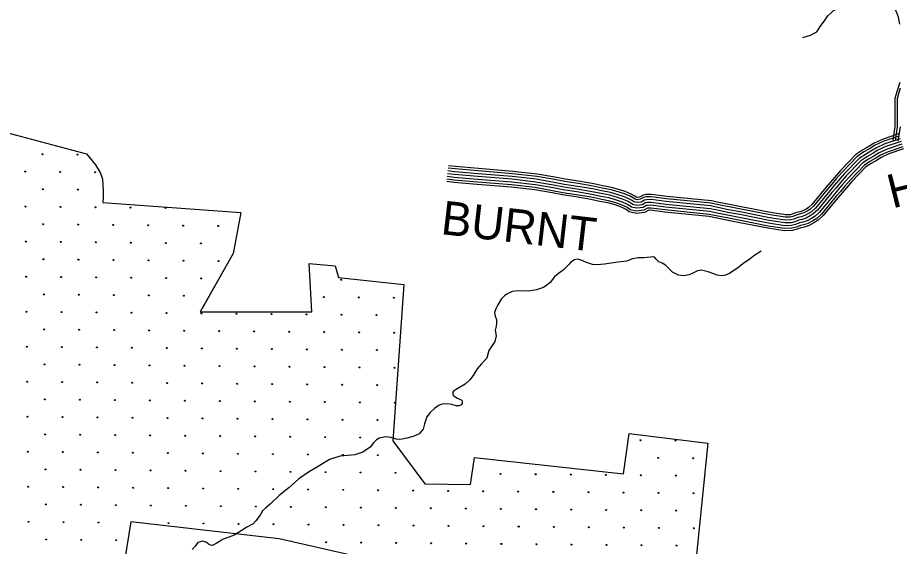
# Model space of a CAD drawing. Extents: x 1788175 to 1969470, y 584502 to 738744.
# Drawn here: x 1882620 to 1892305, y 634958 to 640764 of the extents above; entities that cross this region are included whole.
import ezdxf

# ---------------------------------------------------------------- set-up
doc = ezdxf.new("R2010")
doc.units = 0
for name, color, linetype in [('DESIGN - EROSION CONTROL - Devices', 7, 'Continuous'), ('DESIGN - ROW - Right-of-Way and Easement Labels', 7, 'Continuous'), ('DESIGN - SCRATCH - User 1', 7, 'Continuous'), ('DESIGN - TRANSPORTATION - Text', 7, 'Continuous'), ('SURVEY - DRAINAGE - Bridges', 7, 'Continuous'), ('SURVEY - TRANSPORTATION - Roads', 7, 'Continuous')]:
    doc.layers.add(name, color=color, linetype=linetype)

msp = doc.modelspace()

# ---------------------------------------------------------------- linework, layer by layer
at = {"layer": 'DESIGN - EROSION CONTROL - Devices'}
msp.add_lwpolyline([(1884928.2, 637534.4), (1884934.3, 637534.6)], dxfattribs=at)
for centre in [(1882892.4, 639263.9), (1883277, 639260.1), (1882702, 639073.5), (1883086.6, 639069.7), (1883471.1, 639066), (1882896.1, 638879.3), (1883280.7, 638875.6), (1882705.7, 638688.9), (1883090.3, 638685.2), (1883474.8, 638681.4), (1883859.4, 638677.7), (1884243.9, 638674), (1882899.9, 638494.8), (1883284.4, 638491), (1883669, 638487.3), (1884053.5, 638483.6), (1884438.1, 638479.8), (1884822.6, 638476.1), (1882709.5, 638304.4), (1883094, 638300.6), (1883478.6, 638296.9), (1883863.1, 638293.2), (1884247.7, 638289.4), (1884632.2, 638285.7), (1882903.6, 638110.2), (1883288.2, 638106.5), (1883672.7, 638102.7), (1884057.3, 638099), (1884441.8, 638095.3), (1884826.4, 638091.5), (1882713.2, 637919.8), (1883097.8, 637916.1), (1883482.3, 637912.3), (1883866.9, 637908.6), (1884251.4, 637904.9), (1884636, 637901.1), (1886174.2, 637886.2), (1882907.3, 637725.7), (1883291.9, 637721.9), (1883676.5, 637718.2), (1884061, 637714.5), (1884445.6, 637710.7), (1885983.8, 637695.8), (1886368.3, 637692.1), (1886752.9, 637688.3), (1882716.9, 637535.2), (1883101.5, 637531.5), (1883486, 637527.8), (1883870.6, 637524), (1884255.1, 637520.3), (1884639.7, 637516.6), (1885024.3, 637512.8), (1885408.8, 637509.1), (1885793.4, 637505.4), (1886177.9, 637501.6), (1886562.5, 637497.9), (1882911.1, 637341.1), (1883295.6, 637337.4), (1883680.2, 637333.6), (1884064.7, 637329.9), (1884449.3, 637326.2), (1884833.8, 637322.4), (1885218.4, 637318.7), (1885603, 637315), (1885987.5, 637311.2), (1886372.1, 637307.5), (1886756.6, 637303.8), (1882720.7, 637150.7), (1883105.2, 637147), (1883489.8, 637143.2), (1883874.3, 637139.5), (1884258.9, 637135.8), (1884643.4, 637132), (1885028, 637128.3), (1885412.5, 637124.6), (1885797.1, 637120.8), (1886181.6, 637117.1), (1886566.2, 637113.4), (1882914.8, 636956.6), (1883299.4, 636952.8), (1883683.9, 636949.1), (1884068.5, 636945.4), (1884453, 636941.6), (1884837.6, 636937.9), (1885222.1, 636934.2), (1885606.7, 636930.4), (1885991.2, 636926.7), (1886375.8, 636923), (1886760.3, 636919.2), (1882724.4, 636766.1), (1883109, 636762.4), (1883493.5, 636758.7), (1883878.1, 636754.9), (1884262.6, 636751.2), (1884647.2, 636747.5), (1885031.7, 636743.7), (1885416.3, 636740), (1885800.8, 636736.3), (1886185.4, 636732.5), (1886569.9, 636728.8), (1882918.5, 636572), (1883303.1, 636568.3), (1883687.7, 636564.5), (1884072.2, 636560.8), (1884456.8, 636557.1), (1884841.3, 636553.3), (1885225.9, 636549.6), (1885610.4, 636545.9), (1885995, 636542.1), (1886379.5, 636538.4), (1886764.1, 636534.7), (1882728.1, 636381.6), (1883112.7, 636377.9), (1883497.2, 636374.1), (1883881.8, 636370.4), (1884266.3, 636366.7), (1884650.9, 636362.9), (1885035.5, 636359.2), (1885420, 636355.5), (1885804.6, 636351.7), (1886189.1, 636348), (1886573.7, 636344.3), (1882922.3, 636187.4), (1883306.8, 636183.7), (1883691.4, 636180), (1884075.9, 636176.2), (1884460.5, 636172.5), (1884845, 636168.8), (1885229.6, 636165), (1885614.2, 636161.3), (1885998.7, 636157.6), (1886383.3, 636153.8), (1889459.7, 636124), (1889844.2, 636120.2), (1882731.9, 635997), (1883116.4, 635993.3), (1883501, 635989.6), (1883885.5, 635985.8), (1884270.1, 635982.1), (1884654.6, 635978.4), (1885039.2, 635974.6), (1885423.7, 635970.9), (1885808.3, 635967.2), (1886192.8, 635963.4), (1886577.4, 635959.7), (1889653.8, 635929.8), (1890038.4, 635926.1), (1882926, 635802.9), (1883310.6, 635799.2), (1883695.1, 635795.4), (1884079.7, 635791.7), (1884464.2, 635788), (1884848.8, 635784.2), (1885233.3, 635780.5), (1885617.9, 635776.8), (1886002.4, 635773), (1886387, 635769.3), (1886771.5, 635765.6), (1887925.2, 635754.4), (1888309.8, 635750.6), (1888694.3, 635746.9), (1889078.9, 635743.2), (1889463.4, 635739.4), (1889848, 635735.7), (1882735.6, 635612.5), (1883120.2, 635608.8), (1883504.7, 635605), (1883889.3, 635601.3), (1884273.8, 635597.6), (1884658.4, 635593.8), (1885042.9, 635590.1), (1885427.5, 635586.4), (1885812, 635582.6), (1886196.6, 635578.9), (1886581.1, 635575.1), (1886965.7, 635571.4), (1887350.2, 635567.7), (1887734.8, 635563.9), (1888119.3, 635560.2), (1888503.9, 635556.5), (1888888.5, 635552.7), (1889273, 635549), (1889657.6, 635545.3), (1890042.1, 635541.5), (1882929.7, 635418.3), (1883314.3, 635414.6), (1883698.9, 635410.9), (1884083.4, 635407.1), (1884468, 635403.4), (1884852.5, 635399.7), (1885237.1, 635395.9), (1885621.6, 635392.2), (1886006.2, 635388.5), (1886390.7, 635384.7), (1886775.3, 635381), (1887159.8, 635377.3), (1887544.4, 635373.5), (1887928.9, 635369.8), (1888313.5, 635366.1), (1888698, 635362.3), (1889082.6, 635358.6), (1889467.1, 635354.9), (1889851.7, 635351.1), (1882739.3, 635227.9), (1883123.9, 635224.2), (1883508.4, 635220.5), (1884277.6, 635213), (1884662.1, 635209.3), (1885046.7, 635205.5), (1885431.2, 635201.8), (1885815.8, 635198.1), (1886200.3, 635194.3), (1886584.9, 635190.6), (1886969.4, 635186.9), (1887354, 635183.1), (1887738.5, 635179.4), (1888123.1, 635175.7), (1888507.6, 635171.9), (1888892.2, 635168.2), (1889276.7, 635164.5), (1889661.3, 635160.7), (1890045.8, 635157), (1882933.5, 635033.8), (1883318, 635030.1), (1883702.6, 635026.3), (1886009.9, 635003.9), (1886394.5, 635000.2), (1886779, 634996.5), (1887163.6, 634992.7), (1887548.1, 634989), (1887932.7, 634985.3), (1888317.2, 634981.5), (1888701.8, 634977.8), (1889086.3, 634974.1), (1889470.9, 634970.3), (1889855.4, 634966.6)]:
    msp.add_circle(centre, 5.28, dxfattribs=at)
msp.add_arc((1885625.4, 635007.7), 5.28, 40.22639, 113.86593, dxfattribs=at)
at = {"layer": 'DESIGN - SCRATCH - User 1'}
for points in [[(1881632.5, 640734.5), (1881503.9, 639574.5), (1881820, 639565), (1881836.2, 639679.1), (1883376.4, 639267.9), (1883474.2, 639147.8), (1883526.1, 639063.7), (1883540, 639023.7), (1883550.7, 638988.6), (1883559.8, 638865.6), (1883559.7, 638795.5), (1883555.6, 638735.5), (1885072.3, 638624.4), (1884985.8, 638174.3), (1884625.1, 637535.3)], [(1884625.1, 637535.3), (1885852.5, 637532.5), (1885822.4, 638065.3), (1886107.2, 638037.7), (1886143.9, 637909.1), (1886861.9, 637834.9), (1886739.9, 636116.1), (1887091, 635643.6), (1887592.6, 635637.3), (1887637, 635935.4), (1889273.4, 635756.2), (1889337.9, 636198.4), (1890199.1, 636091.8), (1890017.1, 634289)], [(1886278.7, 634861.7), (1885493.6, 635042.3), (1883863.1, 635229.5), (1883752.4, 634549.2)]]:
    msp.add_lwpolyline(points, dxfattribs=at)
at = {"layer": 'DESIGN - TRANSPORTATION - Text'}
for points in [[(1891244.6, 640544.9), (1891329.1, 640571.3), (1891376.7, 640597.7), (1891397.9, 640608.3), (1891413.7, 640629.4), (1891434.9, 640666.4), (1891482.4, 640729.9), (1891519.4, 640782.7), (1891551.2, 640814.4), (1891582.9, 640840.9), (1891625.2, 640862), (1891667.5, 640888.5), (1891704.5, 640914.9), (1891757.3, 640957.2), (1891789, 640983.6), (1891820.7, 641010), (1891857.7, 641041.7), (1891886.8, 641070.8)], [(1890787.1, 638199.5), (1890715.9, 638155.2), (1890653.8, 638107.2), (1890585.8, 638059.2), (1890525.8, 638013.2), (1890487.8, 637987.2), (1890437.8, 637955.2), (1890393.8, 637937.2), (1890349.8, 637929.2), (1890303.9, 637935.2), (1890255.9, 637953.2), (1890203.9, 637973.2), (1890160, 637983.3), (1890129.6, 637989.4), (1890088, 637983.3), (1890042, 637961.3), (1889996, 637941.3), (1889936, 637929.3), (1889880, 637935.3), (1889812.1, 637969.3), (1889768.2, 638011.4), (1889736.2, 638047.4), (1889698.2, 638069.4), (1889662.3, 638081.4), (1889630.3, 638115.4), (1889613.4, 638132.2), (1889595.9, 638136), (1889570.4, 638133.5), (1889498.4, 638125.5), (1889436.4, 638127.5), (1889374.4, 638115.5), (1889306.4, 638091.5), (1889216.5, 638077.5), (1889140.5, 638069.5), (1889064.5, 638057.5), (1888986.5, 638051.5), (1888932.6, 638051.6), (1888866.6, 638073.6), (1888810.7, 638101.6), (1888770.7, 638113.6), (1888736.7, 638103.6), (1888694.7, 638079.6), (1888672.7, 638051.6), (1888612.7, 637991.6), (1888560.7, 637955.6), (1888516.6, 637917.6), (1888470.6, 637857.5), (1888434.1, 637825.4), (1888396.6, 637799.5), (1888318.6, 637773.5), (1888228.6, 637759.5), (1888121.4, 637765.8), (1888051.9, 637755.8), (1887994.7, 637727.6), (1887967.5, 637708.6), (1887930.2, 637671.4), (1887893, 637611.7), (1887870.6, 637567.5), (1887858.2, 637527.3), (1887866.5, 637487.5), (1887878.5, 637449.4), (1887880.4, 637407.4), (1887874.9, 637377.6)], [(1887874.9, 637377.6), (1887866.4, 637331.4), (1887874.3, 637269.3), (1887860.3, 637207.3), (1887830.2, 637165.3), (1887796.2, 637107.3), (1887772.1, 637025.2), (1887714.1, 636961.2), (1887666.1, 636907.2), (1887622, 636835.1), (1887588, 636787.1), (1887536, 636739.1), (1887474, 636703.1), (1887428, 636677.1), (1887408, 636662.7), (1887400.3, 636650.6), (1887399.9, 636631.1), (1887403.6, 636618.7), (1887413.5, 636606.6), (1887451.9, 636587), (1887489.8, 636569), (1887500.3, 636560.5), (1887503.8, 636547), (1887502.5, 636527.5), (1887489.8, 636513), (1887468.4, 636501.1), (1887437.7, 636500), (1887387.8, 636515), (1887335.5, 636522), (1887283.9, 636519), (1887249.9, 636507), (1887198.2, 636472.5), (1887149.9, 636427), (1887114.7, 636380.2), (1887089.8, 636305), (1887073.7, 636244.9), (1887031.7, 636194.9), (1886965.7, 636164.9), (1886893.7, 636146.9), (1886843.7, 636134.9), (1886813.1, 636130.8), (1886778.7, 636134.7), (1886719, 636152), (1886659.4, 636159.9), (1886591.8, 636147), (1886560, 636129.4), (1886527.8, 636095), (1886491, 636045.9), (1886409.8, 635990.9)], [(1886409.8, 635990.9), (1886321.8, 635964.9), (1886161.9, 635949), (1886043.9, 635911), (1885919.9, 635834.9), (1885813.9, 635774.9), (1885707.8, 635700.9), (1885597.8, 635600.9), (1885491.8, 635516.9), (1885397.7, 635426.8), (1885341.7, 635376.8), (1885307.7, 635346.8), (1885283.7, 635300.8), (1885237.6, 635238.8), (1885205.6, 635204.7), (1885137.6, 635168.7), (1885073.6, 635128.7), (1884999.6, 635082.7), (1884871.6, 635032.7), (1884835.6, 635012.7), (1884799.6, 634988.7), (1884757.6, 634968.7), (1884737.6, 634970.7), (1884717.6, 634982.7), (1884689.6, 635004.7), (1884651.7, 635014.7), (1884599.7, 635000.8), (1884569.7, 634960.7), (1884537.6, 634924.7)]]:
    msp.add_lwpolyline(points, dxfattribs=at)
at = {"layer": 'SURVEY - DRAINAGE - Bridges'}
for points in [[(1881286.6, 640750.3), (1881632.5, 640734.5), (1881503.9, 639574.5), (1881820, 639565), (1881836.2, 639679.1), (1883376.4, 639267.9), (1883474.2, 639147.8), (1883526.1, 639063.7), (1883540, 639023.7), (1883550.7, 638988.6), (1883559.8, 638865.6), (1883559.7, 638795.5), (1883555.6, 638735.5), (1885072.3, 638624.4), (1884985.8, 638174.3), (1884646.3, 637569.1)], [(1884932.4, 637532.5), (1885852.5, 637532.5), (1885822.4, 638065.3), (1886107.2, 638037.7), (1886143.9, 637909.1), (1886861.9, 637834.9), (1886739.9, 636116.1), (1887091, 635643.6), (1887592.6, 635637.3), (1887637, 635935.4), (1889273.4, 635756.2), (1889337.9, 636198.4), (1890199.1, 636091.8), (1890017.1, 634289)], [(1886278.7, 634861.7), (1885493.6, 635042.3), (1883863.1, 635229.5), (1883752.4, 634549.2)]]:
    msp.add_lwpolyline(points, dxfattribs=at)
at = {"layer": 'SURVEY - TRANSPORTATION - Roads'}
for points in [[(1892309.9, 640691), (1892293.9, 640770.8), (1892267.7, 640836.2), (1892214.3, 640943.1), (1892190.4, 640968), (1892105.1, 641003.1), (1891999.8, 641033.2), (1891868.1, 641082.6), (1891751.7, 641149), (1891685.4, 641195.8), (1891601.4, 641248.9), (1891541.4, 641328.9), (1891506.3, 641399.1), (1891456.9, 641514.5), (1891443.1, 641569.6), (1891404, 641634.8), (1891354, 641718.1), (1891319.9, 641812.1), (1891305.1, 641861.2), (1891299.5, 641928.2), (1891331.6, 642087.8)], [(1892237.7, 639417), (1892260.2, 639567.8), (1892260.2, 639698.5), (1892260.2, 639789.9), (1892260.2, 639879), (1892278.9, 639951.6), (1892295.1, 640000.2), (1892314, 640056.9)], [(1892262.1, 639413.3), (1892284.9, 639566), (1892284.9, 639698.5), (1892284.9, 639789.9), (1892284.9, 639875.9), (1892302.6, 639944.6), (1892318.6, 639992.4)], [(1892295.4, 639487.3), (1892125.3, 639429.9), (1892028.3, 639385.9), (1891963, 639345.9), (1891901.5, 639311.1), (1891825, 639260.1), (1891656.7, 639085.5), (1891591, 639009.6), (1891542.7, 638953.4), (1891496.1, 638898.7), (1891341.5, 638710.9), (1891306.3, 638678.8), (1891279.4, 638662.4), (1891244.7, 638643.4), (1891212.4, 638633.2), (1891173, 638624.5), (1891127.9, 638606), (1891103.3, 638599.9), (1891052.7, 638598.4), (1890888.7, 638623.1), (1890568.5, 638687), (1890438.8, 638711.1), (1890321.8, 638735), (1890239.4, 638752), (1889748.9, 638800.6), (1889580.8, 638823.6), (1889521.3, 638820.9), (1889483.4, 638812.5), (1889450.6, 638794.3), (1889424.4, 638790.7), (1889412.4, 638793.3), (1889399.1, 638803.3), (1889358, 638826.5), (1889294, 638854), (1889232.8, 638873.8), (1889143.7, 638899.3), (1889046.5, 638918), (1888947.6, 638938.3), (1888779.5, 638966.8), (1888632.8, 638988.8), (1888522, 639010.6), (1888324.7, 639045.4), (1888058.9, 639076), (1887682, 639106.4), (1887427.9, 639128.4), (1887353.3, 639137.3)], [(1892292.8, 639408.7), (1892315.9, 639563.7)], [(1892323.4, 639404.2), (1892157.5, 639348.2), (1892069.5, 639308.3), (1892007.5, 639270.3), (1891947.5, 639236.3), (1891881.5, 639192.3), (1891721.5, 639026.4), (1891657.4, 638952.4), (1891609.4, 638896.4), (1891563.4, 638842.4), (1891405.3, 638650.4), (1891359.2, 638608.4), (1891323.2, 638586.4), (1891279.2, 638562.4), (1891235.3, 638548.4), (1891199.3, 638540.4), (1891155.3, 638522.5), (1891115.3, 638512.5), (1891047.4, 638510.5), (1890873.5, 638536.6), (1890551.9, 638600.9), (1890422, 638625), (1890304.1, 638649.1), (1890226.2, 638665.1), (1889738.7, 638713.5), (1889576.8, 638735.6), (1889532.9, 638733.6), (1889514.9, 638729.6), (1889478.9, 638709.6), (1889420.9, 638701.7), (1889375, 638711.7), (1889351, 638729.7), (1889319, 638747.8), (1889263.1, 638771.8), (1889207.2, 638789.9), (1889123.3, 638813.9), (1889029.4, 638832), (1888931.5, 638852.1), (1888765.6, 638880.2), (1888617.8, 638902.3), (1888505.9, 638924.4), (1888312.1, 638958.5), (1888050.4, 638988.7), (1887674.7, 639019), (1887418.9, 639041.1), (1887343, 639050.1)], [(1892323.4, 639404.2), (1892157.5, 639348.2), (1892069.5, 639308.3), (1892007.5, 639270.3), (1891947.5, 639236.3), (1891881.5, 639192.3), (1891721.5, 639026.4), (1891657.4, 638952.4), (1891609.4, 638896.4), (1891563.4, 638842.4), (1891405.3, 638650.4), (1891359.2, 638608.4), (1891323.2, 638586.4), (1891279.2, 638562.4), (1891235.3, 638548.4), (1891199.3, 638540.4), (1891155.3, 638522.5), (1891115.3, 638512.5), (1891047.4, 638510.5), (1890873.5, 638536.6), (1890551.9, 638600.9), (1890422, 638625), (1890304.1, 638649.1), (1890226.2, 638665.1), (1889738.7, 638713.5), (1889576.8, 638735.6), (1889532.9, 638733.6), (1889514.9, 638729.6), (1889478.9, 638709.6), (1889420.9, 638701.7), (1889375, 638711.7), (1889351, 638729.7), (1889319, 638747.8), (1889263.1, 638771.8), (1889207.2, 638789.9), (1889123.3, 638813.9), (1889029.4, 638832), (1888931.5, 638852.1), (1888765.6, 638880.2), (1888617.8, 638902.3), (1888505.9, 638924.4), (1888312.1, 638958.5), (1888050.4, 638988.7), (1887674.7, 639019), (1887418.9, 639041.1), (1887343, 639050.1)], [(1892313.5, 639433.5), (1892146.1, 639377.1), (1892055, 639335.7), (1891991.8, 639297), (1891931.3, 639262.7), (1891861.6, 639216.3), (1891698.6, 639047.3), (1891633.9, 638972.6), (1891585.8, 638916.5), (1891539.6, 638862.3), (1891382.7, 638671.8), (1891340.5, 638633.3), (1891307.7, 638613.2), (1891267, 638591), (1891227.2, 638578.4), (1891190, 638570.1), (1891145.6, 638552), (1891111.1, 638543.4), (1891049.2, 638541.6), (1890878.9, 638567.2), (1890557.7, 638631.3), (1890428, 638655.4), (1890310.4, 638679.4), (1890230.9, 638695.8), (1889742.3, 638744.3), (1889578.2, 638766.7), (1889528.8, 638764.5), (1889503.8, 638758.9), (1889468.9, 638739.6), (1889422.1, 638733.1), (1889388.2, 638740.6), (1889368, 638755.7), (1889332.8, 638775.6), (1889274, 638800.9), (1889216.2, 638819.5), (1889130.5, 638844.1), (1889035.4, 638862.4), (1888937.2, 638882.5), (1888770.5, 638910.8), (1888623.1, 638932.9), (1888511.6, 638954.9), (1888316.6, 638989.2), (1888053.4, 639019.6), (1887677.3, 639049.9), (1887422.1, 639072), (1887346.6, 639080.9)], [(1892303.6, 639462.9), (1892134.7, 639406), (1892040.4, 639363.1), (1891976, 639323.7), (1891915, 639289.2), (1891841.6, 639240.2), (1891675.7, 639068.2), (1891610.4, 638992.8), (1891562.3, 638936.7), (1891515.8, 638882.2), (1891360.2, 638693.2), (1891321.8, 638658.2), (1891292.2, 638640.1), (1891254.8, 638619.7), (1891219.1, 638608.3), (1891180.7, 638599.8), (1891136, 638581.5), (1891106.8, 638574.3), (1891051.1, 638572.7), (1890884.2, 638597.7), (1890563.6, 638661.8), (1890433.9, 638685.8), (1890316.6, 638709.8), (1890235.6, 638726.5), (1889745.9, 638775.1), (1889579.7, 638797.8), (1889524.7, 638795.3), (1889492.6, 638788.2), (1889458.9, 638769.5), (1889423.4, 638764.6), (1889401.4, 638769.4), (1889385, 638781.7), (1889346.6, 638803.4), (1889284.9, 638829.9), (1889225.3, 638849.2), (1889137.7, 638874.3), (1889041.5, 638892.8), (1888942.9, 638913), (1888775.4, 638941.4), (1888628.4, 638963.4), (1888517.3, 638985.3), (1888321, 639019.9), (1888056.4, 639050.4), (1887679.9, 639080.8), (1887425.2, 639102.8), (1887350.3, 639111.7)], [(1892351.1, 639322), (1892189.4, 639267.5), (1892110.3, 639231.5), (1892051.6, 639195.6), (1891993, 639162.4), (1891937.4, 639125.4), (1891785.5, 638967.8), (1891723.1, 638895.8), (1891675.3, 638840), (1891629.8, 638786.7), (1891468.3, 638590.5), (1891411.5, 638538.7), (1891366.6, 638511.3), (1891313.4, 638482.3), (1891257.8, 638464.6), (1891225.3, 638457.4), (1891182.3, 638439.8), (1891127.2, 638426.1), (1891042.1, 638423.6), (1890858.6, 638451.2), (1890535.5, 638515.7), (1890405.4, 638539.9), (1890286.7, 638564.1), (1890213.2, 638579.3), (1889728.5, 638627.3), (1889572.9, 638648.6), (1889545.4, 638647.4), (1889506.8, 638625.9), (1889417.5, 638613.7), (1889337.9, 638631), (1889303.4, 638657), (1889280.5, 638669.9), (1889232.6, 638690.5), (1889181.9, 638706.9), (1889103.1, 638729.5), (1889012.5, 638746.9), (1888915.5, 638766.8), (1888752, 638794.6), (1888603, 638816.8), (1888490, 638839.1), (1888299.6, 638872.7), (1888041.9, 638902.4), (1887667.5, 638932.6), (1887410.1, 638954.9), (1887332.8, 638964)], [(1892343.2, 639345.4), (1892180.3, 639290.5), (1892098.7, 639253.4), (1892039, 639216.9), (1891980, 639183.5), (1891921.5, 639144.5), (1891767.2, 638984.5), (1891704.4, 638911.9), (1891656.5, 638856.1), (1891610.9, 638802.5), (1891450.3, 638607.5), (1891396.6, 638558.6), (1891354.3, 638532.7), (1891303.7, 638505.1), (1891251.4, 638488.5), (1891217.9, 638481.1), (1891174.6, 638463.4), (1891123.8, 638450.7), (1891043.6, 638448.4), (1890862.9, 638475.6), (1890540.2, 638540), (1890410.2, 638564.1), (1890291.7, 638588.3), (1890216.9, 638603.8), (1889731.4, 638651.9), (1889574, 638673.4), (1889541, 638671.9), (1889537.1, 638671.1), (1889498.8, 638649.8), (1889418.4, 638638.7), (1889348.5, 638654), (1889317, 638677.7), (1889291.5, 638692.1), (1889241.3, 638713.7), (1889189.1, 638730.5), (1889108.9, 638753.6), (1889017.3, 638771.2), (1888920.1, 638791.1), (1888755.9, 638819), (1888607.2, 638841.2), (1888494.5, 638863.4), (1888303.2, 638897.1), (1888044.3, 638927), (1887669.5, 638957.2), (1887412.6, 638979.5), (1887335.7, 638988.6)], [(1892333.3, 639374.8), (1892168.9, 639319.4), (1892084.1, 639280.8), (1892023.3, 639243.6), (1891963.8, 639209.9), (1891901.5, 639168.4), (1891744.4, 639005.4), (1891680.9, 638932.1), (1891633, 638876.2), (1891587.1, 638822.5), (1891427.8, 638629), (1891377.9, 638583.5), (1891338.8, 638559.5), (1891291.5, 638533.8), (1891243.3, 638518.5), (1891208.6, 638510.7), (1891165, 638492.9), (1891119.6, 638481.6), (1891045.5, 638479.5), (1890868.2, 638506.1), (1890546, 638570.4), (1890416.1, 638594.6), (1890297.9, 638618.7), (1890221.6, 638634.4), (1889735, 638682.7), (1889575.4, 638704.5), (1889536.9, 638702.8), (1889526, 638700.3), (1889488.8, 638679.7), (1889419.7, 638670.2), (1889361.7, 638682.9), (1889334, 638703.7), (1889305.3, 638719.9), (1889252.2, 638742.8), (1889198.2, 638760.2), (1889116.1, 638783.7), (1889023.3, 638801.6), (1888925.8, 638821.6), (1888760.8, 638849.6), (1888612.5, 638871.8), (1888500.2, 638893.9), (1888307.6, 638927.8), (1888047.3, 638957.9), (1887672.1, 638988.1), (1887415.8, 639010.3), (1887339.3, 639019.4)]]:
    msp.add_lwpolyline(points, dxfattribs=at)

# ---------------------------------------------------------------- texts
at = {"layer": 'DESIGN - ROW - Right-of-Way and Easement Labels'}
for s, rotation, p in [('HOUSE', 14.01466, (1892227.1, 638667.6)), ('BURNT', 353.42207, (1887259.2, 638388.4))]:
    msp.add_text(s, height=370, rotation=rotation, dxfattribs=at).set_placement(p)

doc.saveas('drawing.dxf')
